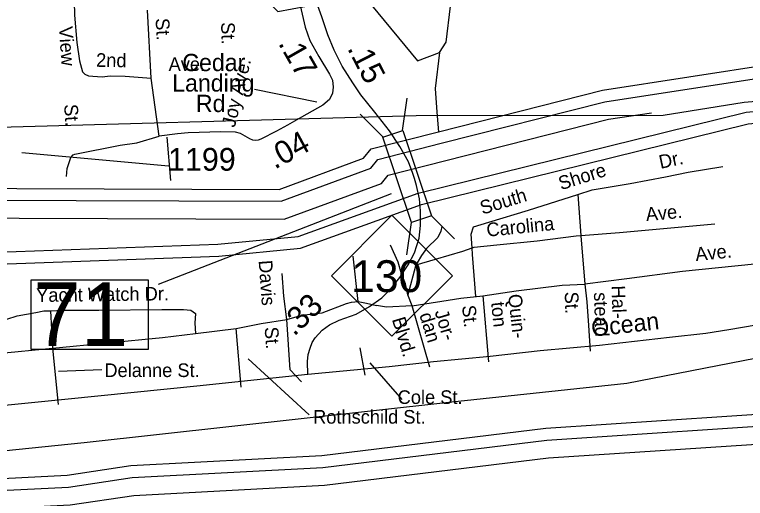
# Model space of a CAD drawing. Extents: x 2104537 to 2336408, y 34176 to 229611.
# Drawn here: x 2220114 to 2224131, y 59809 to 62470 of the extents above; entities that cross this region are included whole.
import ezdxf

# ---------------------------------------------------------------- set-up
doc = ezdxf.new("R2010")
doc.units = 0
for name, color, linetype in [('Exist Boundary Political City Limit New', 7, 'Continuous'), ('Exist Boundary Political CountyLine', 7, 'Continuous'), ('Exist Hydrographic Buffer Line', 7, 'Continuous'), ('Exist Hydrographic Creek Single Shore', 7, 'Continuous'), ('Exist Hydrographic Misc Water Feature', 7, 'Continuous'), ('Exist Road Non-System Type 51', 7, 'Continuous'), ('Exist Road Non-System Type 51 Label', 7, 'Continuous'), ('Exist Road Primary NC Attributed', 7, 'Continuous'), ('Exist Road Primary NC Mileage Hundredths English Label', 7, 'Continuous'), ('Exist Road Primary NC Shield CELL', 7, 'Continuous'), ('Exist Road Primary NC Shield Number Label', 7, 'Continuous'), ('Exist Road Primary NC Structure Standard Bridge CELL', 7, 'Continuous'), ('Exist Road Primary NC Structure Standard Bridge Number Label', 7, 'Continuous'), ('Exist Road Secondary Mileage Hundredths English Label', 7, 'Continuous'), ('Exist Road Secondary Type 51 Attributed', 7, 'Continuous'), ('Exist Road Secondary Type 51 Label', 7, 'Continuous'), ('Exist Road Secondary Type 51 Number Label', 7, 'Continuous'), ('Map Preparation Boundary City Limit Buffer Line', 7, 'Continuous')]:
    doc.layers.add(name, color=color, linetype=linetype)

msp = doc.modelspace()

# ---------------------------------------------------------------- linework, layer by layer
at = {"layer": 'Exist Boundary Political City Limit New'}
for points in [[(2202125.8, 60433.4), (2206426.8, 60920), (2208243, 61145), (2209464, 61195.5), (2210426.2, 61213), (2212053.5, 61181.6), (2213011.8, 61364.8), (2214302.2, 61459.6), (2216452.2, 61722), (2217900, 61779.7), (2219700, 61841.9), (2222322.2, 61914.7), (2223679.5, 61917.5), (2224125, 61988.9), (2226136, 62154.2)], [(2224260.5, 60593.1), (2223479.5, 60441.5), (2222500.5, 60336.5), (2220495.8, 60114.9), (2219027.2, 59963.2), (2217535.2, 59846.6), (2216195, 59624.9), (2215006, 59484.9), (2213654, 59333.3), (2212267, 59205), (2210763.5, 59041.7), (2209015.2, 58831.7), (2207092.2, 58598.4), (2203629, 58147.7)]]:
    msp.add_lwpolyline(points, dxfattribs=at)
at = {"layer": 'Exist Boundary Political CountyLine'}
msp.add_lwpolyline([(2224260.4, 60593.1), (2223479.5, 60441.5), (2222500.5, 60336.5), (2220495.7, 60114.9), (2219027.2, 59963.2), (2217535.3, 59846.6), (2216194.9, 59624.9), (2215006.1, 59484.9), (2213654.1, 59333.3), (2212267.1, 59205), (2210763.6, 59041.7), (2209015.3, 58831.7), (2207092.1, 58598.4), (2204341.5, 58271.7)], dxfattribs=at)
at = {"layer": 'Exist Hydrographic Buffer Line'}
for points in [[(2222459.6, 61762), (2223359.4, 61990.6), (2224775.4, 62208.2), (2225576.3, 62238.8), (2226694.9, 62437.8)], [(2214158.8, 61040.6), (2215413.9, 61141.7), (2215579, 61124.1), (2215783.6, 61043.1), (2217191.1, 61087.3), (2217566.2, 61133.7), (2217802, 61082.7), (2221231.8, 61206.4), (2221671.7, 61249.3), (2222332.1, 61487.4), (2224136.2, 61933.9), (2225101.5, 62024.4), (2225742.6, 62038.3), (2226822.1, 62135.2), (2227645, 62243.5)], [(2222483.9, 61666.6), (2223379.1, 61894.1), (2223614.8, 61930.3)], [(2215991.3, 61464.8), (2216449.2, 61426.5), (2216868.2, 61438.6), (2217353.9, 61546.3), (2218197.5, 61455.2), (2221578.9, 61442.9), (2222071.7, 61624.7), (2222111.4, 61673.5), (2222459.6, 61762)], [(2215988.4, 61366.3), (2216446.5, 61327.9), (2216880.4, 61340.5), (2217359.4, 61446.7), (2218192, 61356.8), (2221596.3, 61344.4), (2222131.1, 61541.7), (2222167.2, 61586.1), (2222483.9, 61666.6)], [(2213341.5, 59039.4), (2214218.7, 59160.8), (2215425, 59354), (2219658.5, 59833), (2220409.7, 59871.1), (2220759.8, 59923.5), (2221808, 59978.7), (2223040.4, 60128.9), (2225026.9, 60261), (2227670.4, 60298.6)]]:
    msp.add_lwpolyline(points, dxfattribs=at)
at = {"layer": 'Exist Hydrographic Creek Single Shore'}
for points in [[(2222443.5, 61825.6), (2223346.3, 62055), (2224769.2, 62273.7), (2225569.3, 62304.2), (2226684.4, 62502.6)], [(2214164.1, 60975.2), (2215413.1, 61075.8), (2215563.2, 61059.8), (2215772.1, 60977.1), (2217196.2, 61021.8), (2217563.2, 61067.3), (2217796.2, 61016.8), (2221236.1, 61140.9), (2221686.2, 61184.7), (2222351.2, 61424.6), (2224147.2, 61869), (2225105.3, 61958.8), (2225746.2, 61972.7), (2226829.3, 62070), (2227655.3, 62178.7)], [(2215993.1, 61530.5), (2216451, 61492.2), (2216860.1, 61504), (2217350.2, 61612.7), (2218201.1, 61520.8), (2221567.3, 61508.5), (2222032.1, 61680), (2222074.2, 61731.7), (2222443.5, 61825.6)], [(2213335.1, 59104.7), (2214209, 59225.7), (2215416.1, 59419), (2219653.1, 59898.4), (2220403.2, 59936.5), (2220753.2, 59988.8), (2221802.3, 60044.1), (2223034.2, 60194.3), (2225024.3, 60326.6), (2227669, 60364.2)], [(2213351.2, 58941.3), (2214233.2, 59063.4), (2215438.3, 59256.4), (2219666.5, 59734.9), (2220419.5, 59773.1), (2220769.7, 59825.4), (2221816.5, 59880.6), (2223049.6, 60030.9), (2225030.9, 60162.6), (2227672.6, 60200.2)]]:
    msp.add_lwpolyline(points, dxfattribs=at)
at = {"layer": 'Exist Hydrographic Misc Water Feature'}
for points in [[(2222449, 62261.8), (2222486.1, 62317.6), (2222533.3, 62716.9), (2222615.3, 62935.2), (2222838.2, 63167.1), (2222855.2, 63225.8), (2222829.2, 63291.9), (2222704.3, 63409.2), (2222661.2, 63551), (2222568.1, 63667.7), (2222476.3, 63856.4), (2222483.3, 63974.4), (2222557.3, 64100.9)], [(2221091.2, 62856.2), (2221350.1, 62749.5), (2221425.2, 62682.5), (2221502.3, 62543.2), (2221560.1, 62486.3), (2221876.3, 62545.9), (2222076.2, 62522.3), (2222328.2, 62215.6), (2222449, 62261.8)], [(2222449, 62261.8), (2222426.5, 62063.4), (2222435.3, 61933.5), (2222443.5, 61825.6)]]:
    msp.add_lwpolyline(points, dxfattribs=at)
at = {"layer": 'Exist Road Non-System Type 51'}
for p, q in [((2220864.4, 62121.1), (2220844.3, 62494.8)), ((2220907.8, 61802.2), (2220864.4, 62121.1)), ((2223209.6, 61480.9), (2223226.7, 61254.8)), ((2222298.9, 60868.5), (2222276.1, 60928.3)), ((2222688.4, 60923), (2222718.4, 60559.2)), ((2220310.7, 60841.3), (2220321.7, 60635.5)), ((2222396.7, 60529.7), (2222298.9, 60868.5)), ((2221107.7, 60716.2), (2221332, 60744)), ((2221359.5, 60420.4), (2221332, 60744)), ((2219615.7, 60567.4), (2220321.7, 60635.5))]:
    msp.add_line(p, q, dxfattribs=at)
for points in [[(2220512.6, 63183.8), (2220451.9, 63180.3), (2220429.1, 63175.7), (2220420, 63164.3), (2220415.5, 63137), (2220431.4, 63002.7), (2220433.7, 62852.4), (2220442.8, 62467.6), (2220456.4, 62317.4), (2220470.1, 62214.9), (2220486, 62155.7), (2220499.7, 62142.1), (2220520.2, 62132.9), (2220542.9, 62130.7), (2220595.3, 62128.4), (2220638.4, 62132.6)], [(2220638.4, 62132.6), (2220720.6, 62131.4), (2220864.4, 62121.1)], [(2220398.3, 61579.9), (2220401.7, 61623.8), (2220422.3, 61683.7), (2220435, 61697.9), (2220444.9, 61702.3), (2220694.5, 61751), (2220784.7, 61764), (2220907.8, 61802.2)], [(2221467.7, 61784.1), (2221452.8, 61779.6), (2221439.5, 61778.1), (2221422.9, 61779.4), (2221406.3, 61786.2), (2221355.4, 61816.4), (2221327.3, 61823.7), (2221248.3, 61825.7), (2221067.4, 61820.5), (2221008.8, 61814.3), (2220907.8, 61802.2)], [(2220950.9, 61795.3), (2220971.1, 61556.6)], [(2223209.6, 61480.9), (2223289, 61506), (2223497.7, 61541.5), (2223693, 61577.1), (2223817.3, 61603.7), (2224008.3, 61634.8)], [(2222629, 61186.4), (2222623, 61261.7), (2222636.3, 61301.7), (2222720.7, 61328.3), (2222938.2, 61395), (2223209.6, 61480.9)], [(2223226.7, 61254.8), (2223440, 61270.6), (2223963.9, 61319.5)], [(2222462.1, 61304.3), (2222456.4, 61278.5), (2222440.9, 61244), (2222377.4, 61182.6), (2222349.8, 61145.4), (2222326, 61103.8), (2222321.7, 61093.7)], [(2222629, 61186.4), (2222640.8, 61190.6), (2222765.1, 61204), (2222987.1, 61226.2), (2223200.2, 61252.8), (2223226.7, 61254.8)], [(2223226.7, 61254.8), (2223226.8, 61252.8), (2223249, 60986.3)], [(2222240.9, 61043.8), (2222222.1, 61107.8), (2222180.9, 61201.1)], [(2222321.7, 61093.7), (2222427.6, 61124), (2222578.6, 61168.4), (2222629, 61186.4)], [(2222649.6, 60919.7), (2222631.9, 61150.7), (2222629, 61186.4)], [(2224447.8, 61159.5), (2224181.4, 61097.4), (2223786.3, 61057.4), (2223479.9, 61017.4), (2223249, 60986.3)], [(2222002.4, 60891.2), (2221975, 61140.6)], [(2222321.7, 61093.7), (2222321.3, 61092.7), (2222318.1, 61085.3), (2222276.1, 60928.3)], [(2221609.5, 60793.2), (2221594.2, 60921.1), (2221584.8, 61046.6)], [(2222276.1, 60928.3), (2222263.4, 60988.2), (2222240.9, 61043.8)], [(2222688.4, 60923), (2222871.6, 60950.8), (2223124.7, 60981.9), (2223249, 60986.3)], [(2223249, 60986.3), (2223260.1, 60890.8), (2223269, 60759.8), (2223277.9, 60617.7)], [(2222298.9, 60868.5), (2222566.4, 60909.6), (2222688.4, 60923)], [(2221609.5, 60793.2), (2221693.2, 60816.8), (2221804.7, 60829.8), (2221938.6, 60880.6), (2221965.3, 60888.3), (2222002.4, 60891.2), (2222048.8, 60881.8), (2222102.7, 60870.6)], [(2222298.9, 60868.5), (2222159, 60861), (2222102.7, 60870.6)], [(2219572.8, 60826.4), (2219683.8, 60830.9), (2219750.4, 60835.3), (2219794.8, 60830.9), (2219848, 60817.5), (2219896.9, 60799.8), (2219963.5, 60790.9), (2220007.9, 60790.9), (2220070, 60795.3), (2220127.8, 60813.1), (2220229.9, 60830.9), (2220274.3, 60839.7), (2220310.7, 60841.3)], [(2220310.7, 60841.3), (2220380.8, 60844.2), (2220576.2, 60844.2), (2220922.5, 60848.6), (2221042.4, 60848.6), (2221082.3, 60844.2), (2221109, 60826.4), (2221104.5, 60773.1), (2221107.7, 60716.2)], [(2221332, 60744), (2221469.9, 60771.6), (2221609.5, 60793.2)], [(2221691.4, 60450.1), (2221628.8, 60515.2), (2221609.5, 60793.2)], [(2220321.7, 60635.5), (2220926.5, 60693.8), (2221107.7, 60716.2)], [(2220321.7, 60635.5), (2220353.4, 60324.6)], [(2222040.8, 60486.1), (2222013.7, 60637.4)]]:
    msp.add_lwpolyline(points, dxfattribs=at)
at = {"layer": 'Exist Road Non-System Type 51 Label'}
for points in [[(2220153.9, 61711.5), (2220959.5, 61638.6)], [(2221732.9, 60267.8), (2221397.1, 60577.3)], [(2222244.4, 60351.8), (2222067.6, 60555.2)], [(2220593.1, 60515.4), (2220354.6, 60506.6)]]:
    msp.add_lwpolyline(points, dxfattribs=at)
at = {"layer": 'Exist Road Primary NC Attributed'}
for points in [[(2222311.7, 61567.7), (2222303, 61595.1), (2222279.1, 61660.6), (2222232.3, 61744.9), (2222174.1, 61831.2), (2222094, 61933.1), (2222017.9, 62028.1), (2221972.7, 62095.2), (2221915, 62187.2), (2221869.7, 62274.6), (2221835.4, 62358.8), (2221802.7, 62457.1), (2221753.1, 62594.6)], [(2221725.8, 60491), (2221724, 60561.3), (2221728.2, 60599.4), (2221738.1, 60634.6), (2221750.4, 60666.7), (2221766.1, 60692.3), (2221805.1, 60734.5), (2221844.1, 60764.1), (2221897.2, 60789.1), (2221990.7, 60821.8), (2222064, 60864), (2222132.6, 60912.3), (2222182.6, 60960.7), (2222230.9, 61024.7), (2222277.7, 61093.3), (2222312.4, 61160.3), (2222337.3, 61240.4), (2222345.7, 61310.1), (2222345.7, 61390.2), (2222339.4, 61456.7), (2222323.8, 61529.6), (2222311.7, 61567.7)]]:
    msp.add_lwpolyline(points, dxfattribs=at)
at = {"layer": 'Exist Road Primary NC Shield CELL'}
msp.add_lwpolyline([(2221855, 61033.4), (2222188, 61366.4), (2222521, 61033.4), (2222188, 60700.4)], close=True, dxfattribs=at)
at = {"layer": 'Exist Road Primary NC Structure Standard Bridge CELL'}
for p, q in [((2222246.5, 61832.2), (2222271.8, 62009.5)), ((2222139.2, 61796.2), (2222012.7, 61922.6)), ((2222531.7, 61236.2), (2222405.3, 61362.5)), ((2222270.2, 61148.4), (2222295.5, 61325.7))]:
    msp.add_line(p, q, dxfattribs=at)
msp.add_lwpolyline([(2222295.5, 61325.7), (2222138.7, 61796), (2222248.5, 61832.9), (2222405.3, 61362.5)], close=True, dxfattribs=at)
at = {"layer": 'Exist Road Primary NC Structure Standard Bridge Number Label'}
msp.add_line((2222183.1, 61484.7), (2220903.4, 60984.6), dxfattribs=at)
msp.add_lwpolyline([(2220204.5, 61010.3), (2220848.6, 61010.3), (2220848.6, 60628), (2220204.5, 60628)], close=True, dxfattribs=at)
at = {"layer": 'Exist Road Secondary Type 51 Attributed'}
for points in [[(2221753.1, 62594.6), (2221722.4, 62578.8), (2221699.5, 62563.6), (2221686.4, 62546.9), (2221682.9, 62519.6), (2221711, 62401), (2221735.9, 62327.1), (2221785.8, 62239.7), (2221844.1, 62142), (2221860.7, 62108.7), (2221864.8, 62070.2), (2221860.7, 62037.9), (2221844.1, 62002.6), (2221808.7, 61972.4), (2221690.9, 61905.7), (2221614.3, 61862.2), (2221552.9, 61828.9), (2221467.7, 61784.1)], [(2224190.6, 60762.4), (2224040.9, 60736.6), (2223914.5, 60715.6), (2223713.4, 60694.5), (2223329, 60650.1), (2223003.8, 60619.6), (2222727.8, 60589.2), (2222416.5, 60559.6), (2222173.2, 60533), (2221725.8, 60491)], [(2221725.8, 60491), (2221115.5, 60426.9), (2220407.4, 60353.8), (2219670.4, 60280.6), (2219104.7, 60224.8), (2218621.8, 60174.7), (2218065.7, 60118.9), (2217309.5, 60030.4), (2216693.7, 59963), (2215652.7, 59843.6)]]:
    msp.add_lwpolyline(points, dxfattribs=at)
at = {"layer": 'Exist Road Secondary Type 51 Label'}
msp.add_line((2221776.1, 61988.1), (2221431.7, 62057.6), dxfattribs=at)
at = {"layer": 'Map Preparation Boundary City Limit Buffer Line'}
for points in [[(2202125.8, 60433.4), (2206426.8, 60920), (2208243, 61145), (2209464, 61195.5), (2210426.2, 61213), (2212053.5, 61181.6), (2213011.8, 61364.8), (2214302.2, 61459.6), (2216452.2, 61722), (2217900, 61779.7), (2219700, 61841.9), (2222322.2, 61914.7), (2223679.5, 61917.5), (2224125, 61988.9), (2226136, 62154.2)], [(2224260.5, 60593.1), (2223479.5, 60441.5), (2222500.5, 60336.5), (2220495.8, 60114.9), (2219027.2, 59963.2), (2217535.2, 59846.6), (2216195, 59624.9), (2215006, 59484.9), (2213654, 59333.3), (2212267, 59205), (2210763.5, 59041.7), (2209015.2, 58831.7), (2207092.2, 58598.4), (2203629, 58147.7)]]:
    msp.add_lwpolyline(points, dxfattribs=at)

# ---------------------------------------------------------------- texts
at = {"layer": 'Exist Road Non-System Type 51 Label'}
for s, rotation, p in [('St.', 273.0688, (2220888.5, 62448.9)), ('View', 273.8586, (2220356.9, 62402.8)), ('St.', 271.8579, (2221248.5, 62427.5)), ('2nd', 359.1385, (2220561.1, 62183)), ('Joy Ave.', 76.3854, (2221324, 61845.3)), ('St.', 273.8586, (2220385.7, 61975.5)), ('Dr.', 12.0994, (2223664.8, 61621.3)), ('Shore', 17.5666, (2223117.6, 61503.4)), ('South', 17.027, (2222685.5, 61369)), ('Ave.', 5.3279, (2223587, 61333.7)), ('Carolina', 5.7129, (2222711.6, 61248.1)), ('Ave.', 5.7766, (2223859.6, 61114.3)), ('Davis', 274.2801, (2221455, 61116.8)), ('Yacht Watch Dr.', 0.7348, (2220232.5, 60889)), ('Hal-', 271.9743, (2223395, 60978.8)), ('Quin-', 276.2008, (2222826.6, 60929)), ('St.', 271.9743, (2223137.9, 60944.9)), ('stead ', 271.9743, (2223298.3, 60941.8)), ('ton ', 276.2008, (2222732.7, 60886.1)), ('dan ', 286.7648, (2222338.2, 60819.3)), ('Jor-', 286.7648, (2222422.3, 60835.6)), ('St.', 276.2008, (2222573.1, 60868.1)), ('Blvd.', 286.7648, (2222187.3, 60793.8)), ('St.', 273.9783, (2221487.9, 60750.2))]:
    msp.add_text(s, height=75, rotation=rotation, dxfattribs=at).set_placement(p)
for s, p in [('Ave.', (2220960.2, 62160.2)), ('Delanne St.', (2220607.1, 60476.2)), ('Cole St.', (2222219.6, 60328.1)), ('Rothschild St.', (2221754.6, 60219.8))]:
    msp.add_text(s, height=75, dxfattribs=at).set_placement(p)
at = {"layer": 'Exist Road Primary NC Mileage Hundredths English Label'}
for s, rotation, p in [('.15', 297.3672, (2221940.2, 62284.9)), ('.33', 44.1035, (2221650.3, 60696.2))]:
    msp.add_text(s, height=125, rotation=rotation, dxfattribs=at).set_placement(p)
at = {"layer": 'Exist Road Primary NC Shield Number Label'}
msp.add_text('130', height=175, dxfattribs=at).set_placement((2221964.1, 60943.7))
at = {"layer": 'Exist Road Primary NC Structure Standard Bridge Number Label'}
msp.add_text('71', height=350, dxfattribs=at).set_placement((2220217, 60647.8))
at = {"layer": 'Exist Road Secondary Mileage Hundredths English Label'}
for s, rotation, p in [('.17', 299.7333, (2221560.5, 62312.2)), ('.04', 28.4854, (2221543.7, 61616.8))]:
    msp.add_text(s, height=125, rotation=rotation, dxfattribs=at).set_placement(p)
at = {"layer": 'Exist Road Secondary Type 51 Label'}
for s, rotation, p in [('Cedar', 0, (2221035.9, 62159.2)), ('Landing', 0, (2220980, 62046.6)), ('Rd.', 0, (2221110.4, 61934)), ('Ocean', 6.4442, (2223289.4, 60697.9))]:
    msp.add_text(s, height=95, rotation=rotation, dxfattribs=at).set_placement(p)
at = {"layer": 'Exist Road Secondary Type 51 Number Label'}
msp.add_text('1199', height=125, dxfattribs=at).set_placement((2220957.3, 61611.4))

doc.saveas('drawing.dxf')
